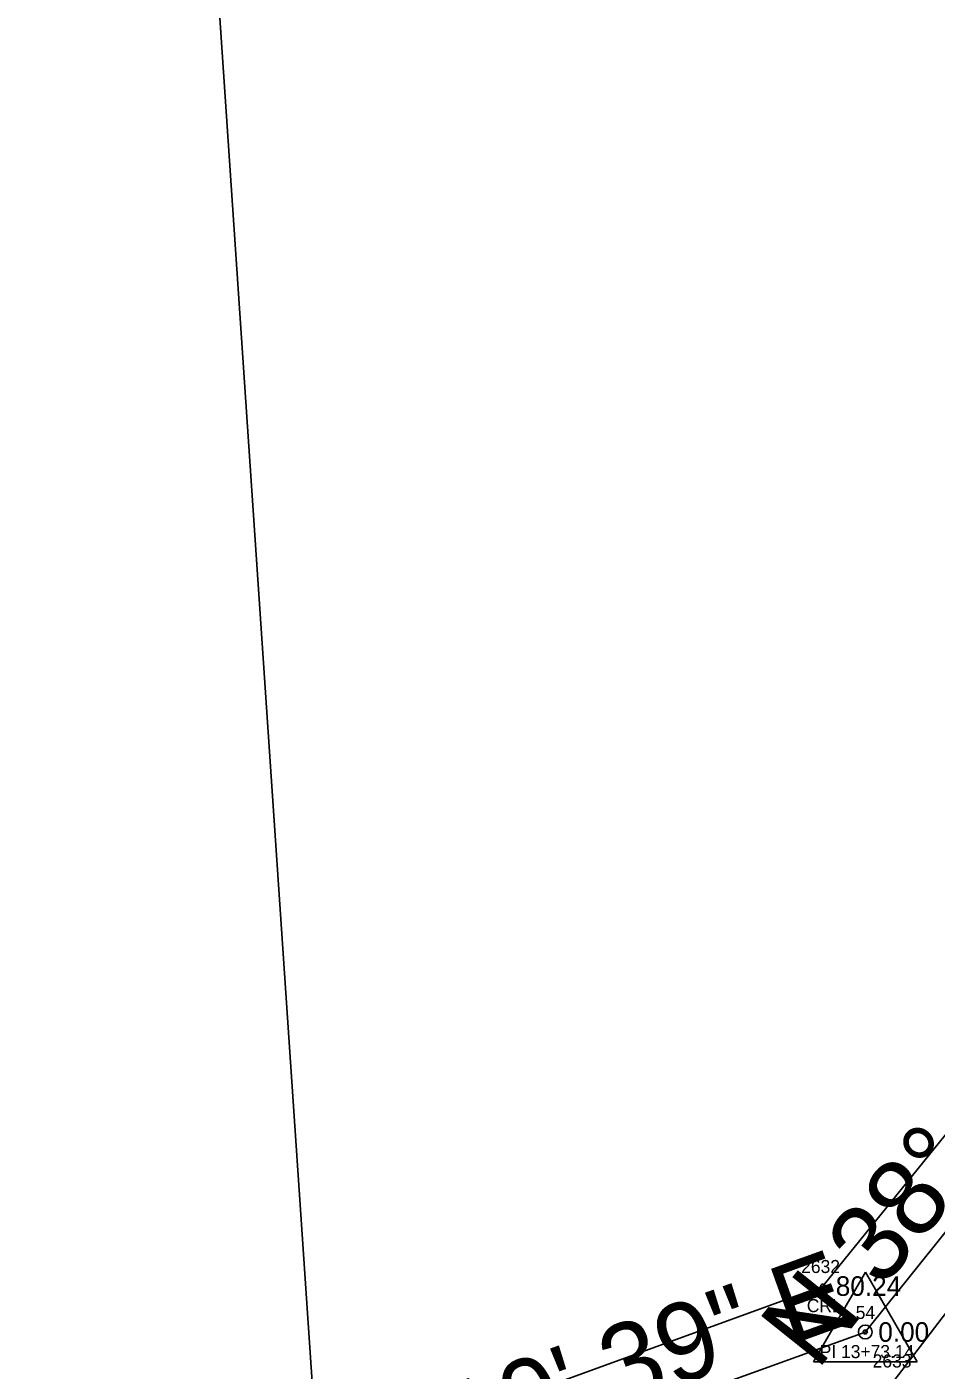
# Model space of a CAD drawing. Extents: x 2139392 to 2143384, y 505395 to 510520.
# Drawn here: x 2140461 to 2140530.7, y 506739.4 to 506842.3 of the extents above; entities that cross this region are included whole.
import ezdxf

# ---------------------------------------------------------------- set-up
doc = ezdxf.new("R2010")
doc.units = 0
for name, color, linetype in [('RD_EV_EX_Wetlands', 7, 'Continuous'), ('RD_EX_H2O', 7, 'Continuous'), ('RD_EX_H2O_txCode', 7, 'Continuous'), ('RD_EX_TX_H2O_ELEV', 7, 'Continuous'), ('RD_HC_Cl', 7, 'Continuous'), ('RD_HC_Data', 7, 'Continuous'), ('RD_HC_Survey_ELEV', 7, 'Continuous'), ('RD_HC_txCode', 7, 'Continuous'), ('RD_SMD_Locator', 7, 'Continuous')]:
    doc.layers.add(name, color=color, linetype=linetype)

msp = doc.modelspace()

# ---------------------------------------------------------------- linework, layer by layer
at = {"layer": 'RD_EV_EX_Wetlands'}
msp.add_lwpolyline([(2140635.69, 506280.8), (2140514.52, 506270.54), (2140464.28, 507012.49), (2140535.71, 507012.16)], dxfattribs=at)
at = {"layer": 'RD_EX_H2O'}
for points in [[(2140595.86, 506808.79), (2140590.86, 506807.57), (2140591.7, 506801.01), (2140576.01, 506792.99), (2140551.31, 506782.03), (2140521.97, 506745.85), (2140473.31, 506728.17), (2140432.02, 506696.18), (2140374.62, 506691.81), (2140362.76, 506675.27), (2140331.34, 506688.09), (2140289.89, 506693.34), (2140243.27, 506706.89), (2140157.85, 506698.32), (2140125.33, 506735.71)], [(2140597.11, 506796.14), (2140592.29, 506797.04), (2140578.11, 506789.28), (2140556.31, 506776.27), (2140527.45, 506738.61), (2140475.88, 506720.16), (2140433.27, 506689.29), (2140378.98, 506685.41), (2140363.61, 506658.12), (2140329.18, 506677.67), (2140287.66, 506681.81), (2140243.93, 506698.42), (2140156.17, 506695.49), (2140124.7, 506729.24)]]:
    msp.add_lwpolyline(points, dxfattribs=at)
at = {"layer": 'RD_HC_Cl'}
for p, q in [((2140525.23, 506742.33), (2140554.36, 506778.69)), ((2140474.61, 506724.08), (2140525.23, 506742.33))]:
    msp.add_line(p, q, dxfattribs=at)
at = {"layer": 'RD_HC_Data'}
for p, q in [((2140521.26, 506740.04), (2140525.24, 506746.92)), ((2140525.24, 506746.92), (2140529.2, 506740.04)), ((2140521.26, 506740.04), (2140529.2, 506740.04))]:
    msp.add_line(p, q, dxfattribs=at)
msp.add_circle((2140525.23, 506742.33), 0.529, dxfattribs=at)
at = {"layer": 'RD_SMD_Locator'}
for centre in [(2140521.97, 506745.85), (2140525.23, 506742.33)]:
    msp.add_circle(centre, 0.15, dxfattribs=at)

# ---------------------------------------------------------------- texts
at = {"layer": 'RD_EX_H2O_txCode'}
for s, p in [('2632', (2140520.32, 506746.85)), ('CRL', (2140520.75, 506743.85)), ('2633', (2140525.8, 506739.61))]:
    msp.add_text(s, height=1, dxfattribs=at).set_placement(p)
at = {"layer": 'RD_EX_TX_H2O_ELEV'}
msp.add_text('80.24', height=1.5, dxfattribs=at).set_placement((2140522.97, 506745.1))
at = {"layer": 'RD_HC_Data'}
for s, rotation, p in [('N 38%%d 41\' 23" E', 51.3102, (2140521.53, 506739.3)), ('N 70%%d 10\' 39" E', 19.8225, (2140473.26, 506724.66))]:
    msp.add_text(s, height=6, rotation=rotation, dxfattribs=at).set_placement(p)
at = {"layer": 'RD_HC_Survey_ELEV'}
msp.add_text('0.00', height=1.5, dxfattribs=at).set_placement((2140526.23, 506741.58))
at = {"layer": 'RD_HC_txCode'}
for s, p in [('54', (2140524.5, 506743.33)), ('PI 13+73.14', (2140521.74, 506740.33))]:
    msp.add_text(s, height=1, dxfattribs=at).set_placement(p)

doc.saveas('drawing.dxf')
